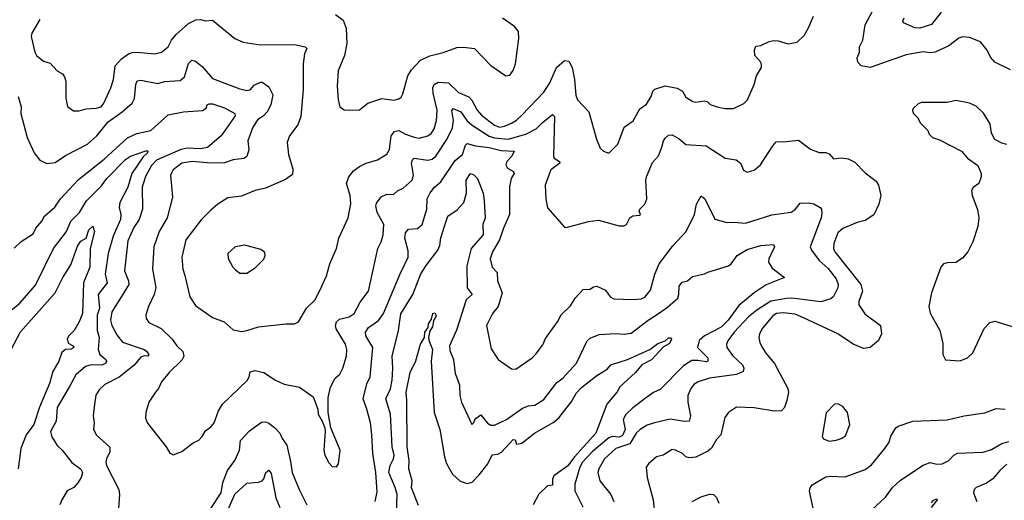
# Model space of a CAD drawing. Extents: x 1246230 to 1426786, y 660032 to 763141.
# Tile 319 of 566: x 1342826 to 1348590, y 704211 to 707024. Entities that reach past the tile are written whole.
import ezdxf

# ---------------------------------------------------------------- set-up
doc = ezdxf.new("R2010")
doc.units = 0

msp = doc.modelspace()

# ---------------------------------------------------------------- linework, layer by layer
at = {"layer": '0CON10XD'}
for points in [[(1342944.4, 707025), (1342897.1, 706945), (1342894.4, 706925), (1342914.4, 706835), (1342925.7, 706815), (1342965, 706781.4), (1343005, 706769.2), (1343045, 706725.7), (1343076.5, 706706.5), (1343089.5, 706689.5), (1343097.1, 706665), (1343095.9, 706564.1), (1343105.8, 706515.8), (1343140.9, 706490.9), (1343175, 706490), (1343215, 706502.8), (1343275, 706506.6), (1343302.9, 706515), (1343319, 706535), (1343359.2, 706625), (1343375.4, 706675), (1343385.4, 706754.6), (1343421.9, 706795), (1343464.2, 706825), (1343485, 706831.5), (1343515, 706834.6), (1343615, 706823.8), (1343655.9, 706834.1), (1343694.6, 706865.4), (1343715.3, 706904.7), (1343742.1, 706937.9), (1343815, 707002.5), (1343856.7, 707023.3), (1343885, 707025.5), (1343915, 707018.1), (1343955, 707021.4), (1344084.8, 706914.8), (1344135, 706893.5), (1344235, 706877.7), (1344435, 706879.3), (1344497.5, 706865), (1344506.2, 706855), (1344493.3, 706825), (1344485.5, 706765), (1344486.2, 706615), (1344473, 706457), (1344455, 706408), (1344406.3, 706343.7), (1344391.9, 706305), (1344400.6, 706235), (1344425, 706150), (1344422.7, 706117.3), (1344381.4, 706088.6), (1344265, 706038.9), (1344205.6, 706024.4), (1344125, 705991.4), (1344045, 705982.5), (1343985.5, 705944.5), (1343945, 705909.2), (1343888, 705852), (1343798.5, 705735), (1343775.5, 705635), (1343780.5, 705565), (1343792.5, 705527.5), (1343822.6, 705402.6), (1343855, 705352.5), (1343955, 705280.8), (1344023.3, 705255), (1344075, 705209.2), (1344125, 705199.2)], [(1344125, 705199.2), (1344155, 705204.3), (1344225, 705227.5), (1344385, 705243.8), (1344435, 705243.3), (1344457.5, 705255), (1344505, 705336.7), (1344556.2, 705385), (1344595.6, 705464.4), (1344623.1, 705525), (1344641.9, 705595), (1344680, 705685), (1344693.6, 705746.4), (1344749.2, 705865), (1344763.9, 705946.1), (1344760, 705995), (1344739.4, 706065), (1344753.1, 706105), (1344780.9, 706139.1), (1344815.9, 706164.1), (1344855, 706183.6), (1344921.2, 706205), (1344975, 706236.9), (1344991.5, 706265), (1345000.3, 706345), (1345019.7, 706370.3), (1345045.2, 706375.2), (1345085, 706353.5), (1345135, 706336.6), (1345165, 706330.7), (1345215, 706343.8), (1345235, 706357.8), (1345252, 706385), (1345265.8, 706434.2), (1345270.8, 706495), (1345246.4, 706595), (1345244.7, 706625), (1345252.5, 706645), (1345275, 706658.5), (1345335.4, 706655.4), (1345395, 706597.5), (1345455, 706572.5), (1345473.5, 706553.5), (1345503.8, 706495), (1345528.8, 706465), (1345605, 706407.1), (1345635, 706395.8), (1345665, 706400.8), (1345705, 706418), (1345735, 706435.4), (1345766.5, 706465), (1345895, 706599.4), (1345929.6, 706655), (1345967.9, 706745), (1346015, 706784.4), (1346041.5, 706781.5), (1346060.9, 706745), (1346074.6, 706675), (1346082.3, 706582.3), (1346091.2, 706555), (1346157.1, 706485), (1346202.5, 706325), (1346225, 706272.5), (1346243.9, 706253.9), (1346275, 706243.3), (1346327.3, 706295), (1346363.9, 706396.1), (1346418.1, 706431.9), (1346457.2, 706502.8), (1346495, 706530.5), (1346522.5, 706575), (1346532.9, 706605), (1346545, 706617.1), (1346605, 706638), (1346675, 706624.3), (1346705.4, 706605.4), (1346725, 706571.2), (1346766.7, 706545), (1346785, 706541.5), (1346835, 706549.6), (1346850, 706545), (1346868.3, 706528.3), (1346915, 706511.4), (1346955.9, 706504.1), (1347005, 706504.3), (1347065, 706532.9), (1347085.5, 706554.5), (1347126, 706645), (1347138.8, 706695), (1347168, 706745), (1347169.2, 706759.2), (1347163.8, 706775), (1347128.8, 706815), (1347127.5, 706845), (1347135, 706870), (1347165, 706873.3), (1347213, 706897), (1347238.3, 706901.7), (1347265, 706901.2), (1347325, 706883.8), (1347377.3, 706892.7), (1347417.9, 706932.1), (1347442.7, 706977.3), (1347472, 707045)], [(1344675.5, 707055.5), (1344720.7, 707020.7), (1344737.5, 706975), (1344740.6, 706885), (1344727.8, 706815), (1344691.4, 706725), (1344684.3, 706635), (1344690, 706555), (1344701.2, 706515), (1344726.1, 706496.1), (1344755, 706493.8)], [(1344755, 706493.8), (1344815, 706497.5), (1344865, 706535.8), (1344947, 706563), (1345016.8, 706553.2), (1345045, 706560.8), (1345058.9, 706571.1), (1345069.7, 706590.3), (1345098.1, 706695), (1345120, 706730), (1345172.2, 706787.8), (1345227.6, 706812.4), (1345305, 706831.5), (1345385, 706861.1), (1345423.2, 706863.2), (1345488.8, 706855), (1345585, 706755.7), (1345672.5, 706695), (1345695, 706700), (1345715, 706727.5), (1345728.8, 706765), (1345748.8, 706915), (1345746.7, 706955), (1345723.3, 706985), (1345653.1, 707033.1)], [(1348625, 706731.4), (1348534, 706775), (1348508, 706805), (1348490, 706845), (1348451.2, 706895), (1348385, 706920.6), (1348345.7, 706924.3), (1348323.4, 706916.6), (1348265, 706870.6), (1348185, 706834), (1348155, 706830), (1348115, 706835.7), (1348015, 706818.8), (1347805, 706744), (1347752.5, 706755), (1347732.5, 706775), (1347728.3, 706801.7), (1347741.2, 706835), (1347742, 706865), (1347761.2, 706905), (1347775.6, 706995), (1347817.3, 707075)], [(1348220.8, 707069.2), (1348163.8, 706996.2), (1348095, 706973.8), (1348065, 706977.3), (1348000, 707005), (1347994.8, 707014.8), (1348004.1, 707035.9)], [(1342816.7, 706575), (1342834.4, 706515), (1342832.2, 706475), (1342870, 706335), (1342911.4, 706245), (1342945, 706201.2), (1342985, 706182), (1343035, 706189.4), (1343095, 706229.1), (1343222.5, 706295), (1343277.8, 706345), (1343344.3, 706425.7), (1343426.7, 706485), (1343485, 706535.7), (1343497.6, 706562.4), (1343505.4, 706645), (1343515, 706665.6), (1343535, 706669.6), (1343635, 706650.5), (1343675, 706662.2), (1343765, 706667.5), (1343790.2, 706689.8), (1343815, 706768), (1343835, 706787.1), (1343855, 706780.6), (1343895, 706750), (1343955, 706680), (1344115, 706619.6), (1344155, 706610.6), (1344175, 706614.2), (1344199.5, 706640.5), (1344235, 706658.9), (1344245, 706658.1), (1344285, 706631.4), (1344307.9, 706585), (1344296.7, 706525), (1344275, 706484.5), (1344251.1, 706458.9), (1344220.6, 706439.4), (1344191.8, 706395), (1344161.1, 706315), (1344167.1, 706262.9), (1344156.5, 706223.5), (1344138.9, 706211.1), (1344075, 706204.5), (1344025, 706186.4), (1343945.2, 706185.2), (1343835.9, 706194.1), (1343775, 706185.5), (1343724.4, 706145), (1343708.6, 706115), (1343721.8, 705985), (1343689.3, 705865), (1343643.6, 705785), (1343612.1, 705695), (1343604.6, 705565), (1343623.5, 705455), (1343614.5, 705415), (1343580, 705345), (1343564.4, 705294.4), (1343567.5, 705275), (1343583, 705253), (1343655, 705217.8), (1343718.6, 705155), (1343746.4, 705116.4), (1343781.8, 705081.8), (1343788, 705055), (1343775, 705031.9), (1343700.8, 704959.2), (1343655.8, 704905), (1343639.2, 704865), (1343621.9, 704845), (1343581.5, 704785), (1343564.2, 704725), (1343563, 704693), (1343575, 704663.3), (1343684.2, 704525), (1343705, 704487.5), (1343725, 704476.7), (1343775, 704496.7), (1343841.3, 704548.7), (1343875, 704564.2), (1343895, 704584), (1343915, 704618), (1343945, 704640.8), (1343964.3, 704665), (1343990.9, 704735), (1344013.6, 704775), (1344157.3, 704912.7), (1344170.4, 704935), (1344175, 704963.3), (1344205, 704970.8), (1344255, 704959.2), (1344324, 704914), (1344375, 704891.5), (1344464.4, 704874.4), (1344545, 704816.7), (1344571.2, 704745), (1344573.8, 704715), (1344597.5, 704675), (1344612.5, 704635), (1344613.8, 704615), (1344607.5, 704505), (1344612.9, 704475), (1344635, 704430), (1344655, 704410), (1344681.7, 704408.3), (1344692.5, 704425), (1344701.9, 704505), (1344646.7, 704635), (1344631.2, 704725), (1344632.3, 704812.3), (1344645, 704873.3), (1344673.4, 704926.6), (1344700.5, 704949.5), (1344718.1, 704985), (1344738.5, 705055), (1344740.9, 705095), (1344733.8, 705125), (1344678.2, 705215), (1344674, 705235), (1344681.5, 705255), (1344698.5, 705271.5), (1344755, 705284.7), (1344784.5, 705305), (1344818.6, 705371.4), (1344868.5, 705435), (1344923.5, 705685), (1344942.9, 705725), (1344953.3, 705765), (1344957, 705825), (1344918.7, 705895), (1344911.5, 705935), (1344915, 705950), (1344942.3, 705987.7), (1344975, 706002.2), (1345015, 706001.4), (1345037.9, 706022.1), (1345071.1, 706038.9), (1345123.1, 706085), (1345131.2, 706115), (1345120.4, 706185), (1345125, 706204), (1345135, 706214.4), (1345215, 706201.8), (1345241.7, 706208.3), (1345261.5, 706225), (1345326.8, 706323.2), (1345359.3, 706390.7), (1345366, 706435), (1345356.6, 706493.4), (1345364.3, 706505), (1345409.4, 706485), (1345443.5, 706433.5), (1345475, 706406.1), (1345575, 706341.7), (1345605, 706331.9), (1345685, 706324.8), (1345788.6, 706355), (1345848.8, 706385), (1345885, 706420.4), (1345945, 706468.6), (1345956.9, 706456.9), (1345950.6, 706225), (1345953.9, 706213.9), (1345985.6, 706195), (1345988.2, 706185), (1345935.6, 706145), (1345930.5, 706135), (1345902.5, 706055), (1345905.8, 705975), (1345915, 705922.5), (1346015, 705810), (1346025, 705808), (1346155, 705843.3), (1346215, 705850.8), (1346335, 705817.5), (1346363, 705817), (1346377.5, 705825), (1346397.5, 705865), (1346415, 705876.7), (1346455, 705880), (1346460, 705885), (1346452.5, 705905), (1346456.7, 705915), (1346485.7, 705944.3), (1346497.5, 705975), (1346490.9, 706085), (1346494.5, 706105), (1346530.7, 706189.3), (1346565, 706226.7), (1346585, 706277.5), (1346594.3, 706315), (1346605, 706331.2), (1346625, 706348), (1346645, 706350), (1346686.7, 706326.7), (1346725, 706294.5), (1346845, 706286.5), (1346955, 706212.9), (1347020, 706205), (1347046.2, 706185), (1347063.2, 706143.2), (1347085, 706131.2), (1347125, 706143.8), (1347162.5, 706175), (1347235, 706286.2), (1347255, 706308.8), (1347265, 706311.2), (1347295, 706308.8), (1347385, 706320), (1347456.1, 706266.1), (1347505, 706246.7), (1347545, 706246.2), (1347565, 706240), (1347590, 706210), (1347635, 706216.7), (1347675, 706210), (1347715, 706191.2), (1347775, 706128), (1347839.7, 706079.7), (1347852.9, 706055), (1347866.4, 705995), (1347855.5, 705945), (1347825, 705881.9), (1347775, 705849.6), (1347727.4, 705837.4), (1347645, 705802.1), (1347615, 705776.4), (1347590.9, 705715), (1347590.3, 705685), (1347596.8, 705665), (1347749.3, 705475), (1347760.5, 705435), (1347739, 705375), (1347738.9, 705355), (1347773.7, 705303.7), (1347865.7, 705235), (1347871.2, 705185), (1347853.9, 705146.1), (1347805, 705106.7), (1347765, 705100), (1347705.8, 705125.8), (1347615.5, 705185.5), (1347415, 705280), (1347365, 705300.9), (1347295, 705308.9), (1347255.3, 705304.7), (1347235, 705291.8), (1347175, 705218.1), (1347157.1, 705185), (1347153.6, 705165), (1347158.5, 705135), (1347170.2, 705110.2), (1347193.4, 705073.4), (1347245, 705012.9), (1347322.9, 704865), (1347325.6, 704845), (1347316.9, 704795), (1347302.9, 704755), (1347285, 704735.7), (1347245, 704732.7), (1347125, 704752.2), (1347022.7, 704757.3), (1346976.2, 704725), (1346954.5, 704695.5), (1346930.8, 704595), (1346905, 704568), (1346875, 704515.8), (1346855, 704499.5), (1346785, 704463.3), (1346745, 704460), (1346725, 704466.7), (1346706.7, 704485), (1346665, 704505.7), (1346645, 704508.6), (1346593.4, 704476.6), (1346554, 704465), (1346506.2, 704425), (1346493.3, 704405), (1346498.8, 704345), (1346534.4, 704215), (1346545, 704120)], [(1342795, 705687.5), (1342834.2, 705725.8), (1342905, 705770), (1342920, 705805), (1342956, 705845), (1342970.8, 705875), (1343032.2, 705927.8), (1343064.5, 705975), (1343170.1, 706089.9), (1343321.3, 706208.7), (1343457.6, 706332.4), (1343511.2, 706358.8), (1343595, 706375.4), (1343695, 706467.5), (1343785, 706484), (1343897.3, 706492.7), (1343917.1, 706507.1), (1343924.5, 706525), (1343935, 706532.7), (1343955, 706531.8), (1344025, 706507.7), (1344085, 706475.8), (1344088, 706462), (1344005.3, 706344.7), (1343925, 706275.4), (1343885, 706268.3), (1343805, 706272.2), (1343765, 706262.9), (1343627.6, 706202.4), (1343598.4, 706171.6), (1343563.7, 706106.3), (1343543.1, 706045), (1343545.4, 705915), (1343525.3, 705855), (1343495, 705808.1), (1343460.1, 705729.9), (1343440, 705555), (1343463.5, 705495), (1343464.5, 705475), (1343422.7, 705405), (1343365.3, 705315), (1343357.3, 705265), (1343365.4, 705235), (1343395, 705180.6), (1343427.3, 705137.3), (1343555, 705093.8), (1343569.4, 705085), (1343582.5, 705065), (1343576.7, 705055), (1343555, 705057.7), (1343535, 705049.2), (1343495, 705000.2), (1343408.4, 704931.6), (1343325, 704888.5), (1343291.5, 704858.5), (1343273.1, 704826.9), (1343263.5, 704775), (1343255.6, 704705), (1343261.9, 704665), (1343257.6, 704627.6), (1343274, 704595), (1343353.1, 704523.1), (1343354.5, 704495), (1343333.6, 704455), (1343330.4, 704435), (1343335.4, 704415), (1343407.1, 704275), (1343410.6, 704245), (1343404.2, 704165)], [(1348605, 706293.8), (1348575, 706301.2), (1348535, 706323.8), (1348515, 706360), (1348506.2, 706415), (1348467.3, 706477.3), (1348425, 706518), (1348385, 706536), (1348305, 706551.2), (1348255, 706540), (1348105, 706540), (1348085, 706531.2), (1348056.7, 706505), (1348052.5, 706495), (1348056.4, 706476.4), (1348081.7, 706451.7), (1348099.5, 706419.5), (1348142.5, 706375), (1348150, 706355), (1348170, 706335), (1348210.7, 706320.7), (1348340, 706255), (1348374.3, 706214.3), (1348435, 706170), (1348453.8, 706125), (1348453.8, 706105), (1348440, 706065), (1348408.3, 706041.7), (1348396.7, 706025), (1348401.2, 705995), (1348432.7, 705912.7), (1348440.5, 705865), (1348434.5, 705814.5), (1348405, 705724.5), (1348376.7, 705665), (1348345, 705628.1), (1348305, 705604.1), (1348255, 705600.3), (1348233.7, 705596.3), (1348218.8, 705575), (1348163.8, 705425), (1348147.2, 705345), (1348155, 705306), (1348212.9, 705205), (1348229.5, 705129.5), (1348230, 705065), (1348245, 705033.8), (1348331.7, 705028.3), (1348374.1, 705045.9), (1348406, 705075), (1348472.5, 705217.5), (1348505, 705252.5), (1348535, 705260), (1348655, 705222)], [(1344906.2, 704205), (1344918.2, 704261.8), (1344910.4, 704375), (1344893.1, 704485), (1344888.5, 704595), (1344878.9, 704665), (1344859.2, 704745), (1344837.1, 704805), (1344857.4, 704892.6), (1344877.7, 704935), (1344892.5, 705105), (1344852.5, 705175), (1344850.9, 705195), (1344867.8, 705222.2), (1344926.6, 705263.4), (1344955.6, 705304.4), (1345052.6, 705537.4), (1345099.6, 705635), (1345101.2, 705671.2), (1345080, 705745), (1345083.8, 705776.2), (1345102.7, 705797.3), (1345155, 705801.5), (1345183.1, 705825), (1345208.7, 705915), (1345211.6, 705975), (1345228.6, 706011.4), (1345255, 706044.3), (1345291.5, 706075), (1345375, 706200.6), (1345417.9, 706235), (1345435, 706289.2), (1345445, 706299.6), (1345495, 706285.8), (1345575, 706277.1), (1345645, 706257.8), (1345721.4, 706255), (1345707.8, 706225), (1345678.2, 706195), (1345672.1, 706175), (1345680.9, 706155), (1345715.9, 706135.9), (1345720.4, 706125), (1345703.1, 706095), (1345693.5, 706046.5), (1345694.1, 705885), (1345658, 705805), (1345634.7, 705735.3), (1345594.3, 705665), (1345580.6, 705625), (1345592, 705575), (1345620.6, 705545), (1345622.5, 705495), (1345650, 705425), (1345628, 705345), (1345593.8, 705305), (1345558, 705235), (1345587, 705097), (1345626.2, 705036.2), (1345705, 704981.2), (1345730.5, 704979.5), (1345826, 705045), (1345845.7, 705065), (1345888.8, 705121.2), (1345905, 705158.8), (1345973.8, 705255), (1345995, 705296.7), (1346051.2, 705348.8), (1346077.5, 705395), (1346124.3, 705445.7), (1346165, 705446.2), (1346185, 705461.2), (1346205, 705463.8), (1346255, 705441.2), (1346281.7, 705401.7), (1346305, 705391.4), (1346414.3, 705385.7), (1346465, 705390), (1346485, 705400), (1346518.8, 705441.2), (1346543.8, 705535), (1346570.4, 705595), (1346649.2, 705700.8), (1346727.5, 705785), (1346775.5, 705884.5), (1346787.8, 705945), (1346815, 705993.3), (1346837.7, 705975), (1346895, 705856.9), (1346965, 705836.7), (1347005, 705840), (1347075, 705833.8), (1347228.5, 705881.5), (1347341.4, 705898.6), (1347365, 705912.5), (1347395, 705950), (1347445, 705952.9), (1347475, 705946.9), (1347512, 705925), (1347519.2, 705915), (1347521.2, 705891.2), (1347517.3, 705865), (1347453.8, 705695), (1347460.5, 705675), (1347505, 705615.6), (1347558.3, 705568.3), (1347605, 705506.7), (1347616.9, 705475), (1347615.8, 705455), (1347590.8, 705405), (1347575, 705390), (1347515, 705372.3), (1347345, 705395.2), (1347315, 705393.3), (1347223.7, 705376.3), (1347142, 705325), (1347092.1, 705285), (1347008.8, 705195), (1346971.8, 705145), (1346963.9, 705125), (1346966.2, 705105), (1346998.5, 705058.5), (1347057.1, 705005), (1347065.6, 704984.4), (1347062, 704965), (1347021.9, 704948.1), (1346864.2, 704925.8), (1346798, 704905), (1346775, 704891.1), (1346754.6, 704865), (1346738.2, 704825), (1346737.9, 704785), (1346753.5, 704705), (1346744.4, 704675.6), (1346717.2, 704672.8), (1346633.8, 704686.2), (1346542, 704665), (1346499.1, 704650.9), (1346458.6, 704625), (1346435, 704604.5), (1346397.8, 704542.2), (1346315.5, 704515), (1346248.9, 704455), (1346215.6, 704395), (1346211.1, 704375), (1346221.2, 704325), (1346286.5, 704245), (1346304.5, 704205)], [(1342782.2, 705327.8), (1342828.1, 705365), (1342919.7, 705470.3), (1343025, 705684.4), (1343100, 705785), (1343126.5, 705845), (1343177.2, 705895), (1343217.9, 705965), (1343305, 706050.9), (1343337.2, 706095), (1343445, 706206.1), (1343475, 706225.2), (1343565, 706257.3), (1343576.2, 706256.2), (1343573.6, 706245), (1343548.6, 706221.4), (1343483.8, 706125), (1343458.8, 706045), (1343412.2, 705955), (1343408.6, 705925), (1343417.5, 705885), (1343415.6, 705855), (1343372.9, 705757.1), (1343344.3, 705655), (1343327.1, 705535), (1343337.6, 705485), (1343285.3, 705415), (1343293.8, 705335), (1343280.3, 705295), (1343280, 705205), (1343292.5, 705165), (1343286.7, 705095), (1343295.3, 705065), (1343330.4, 705035), (1343334.6, 705025), (1343330, 705015), (1343306.9, 705003.1), (1343245, 705004.2), (1343211.4, 704995), (1343154.3, 704945.7), (1343117.5, 704877.5), (1343046.7, 704755), (1343039.2, 704675), (1343006.7, 704615), (1343015, 704582), (1343045, 704531.4), (1343075.4, 704505.4), (1343131.9, 704431.9), (1343184.5, 704394.5), (1343194.3, 704375), (1343186.7, 704345), (1343166.6, 704313.4), (1343144.1, 704285.9), (1343105, 704266), (1343072.5, 704215), (1343061.4, 704185)], [(1345032, 704135), (1345036.2, 704245), (1345025, 704286.5), (1344986.5, 704375), (1344994.8, 704415), (1345014.7, 704455), (1345017.8, 704475), (1345006.9, 704525), (1344997.6, 704715), (1344970, 704805), (1344996.3, 704863.7), (1345007.5, 704915), (1345011.4, 704985), (1345005.7, 705055), (1345044.2, 705205), (1345057.2, 705302.8), (1345127.1, 705415), (1345175, 705537.5), (1345205, 705586.5), (1345274.3, 705675), (1345286.5, 705703.5), (1345292.2, 705747.8), (1345312.7, 705815), (1345333.3, 705875), (1345388, 705912), (1345425.8, 705954.2), (1345441.9, 706008.1), (1345440.4, 706085), (1345465, 706123.3), (1345485, 706116.7), (1345506.7, 706095), (1345538.3, 706008.3), (1345545.9, 705965), (1345551.5, 705865), (1345537.9, 705825), (1345538.9, 705765), (1345469.2, 705685), (1345443.4, 705583.4), (1345446.5, 705455), (1345474, 705415), (1345440, 705385), (1345382.9, 705207.1), (1345342.9, 705115), (1345345, 705088.8), (1345365.4, 705035), (1345375.9, 704954.1), (1345392, 704908), (1345400.8, 704885), (1345403.3, 704825), (1345412.9, 704785), (1345473.3, 704655), (1345485, 704666.7), (1345491.6, 704688.4), (1345525, 704711.9), (1345565, 704662.7), (1345585, 704650.4), (1345605, 704650.4), (1345675.6, 704685), (1345769.5, 704750.5), (1345805, 704764.8), (1345842.3, 704767.7), (1345895, 704801.4), (1345969.9, 704900.1), (1346005, 704925.5), (1346084.6, 705015), (1346148.1, 705145), (1346165, 705161.1), (1346218.6, 705181.4), (1346315, 705187.7), (1346365, 705182.9), (1346405, 705188.8), (1346504.5, 705265.5), (1346571.3, 705308.7), (1346618.7, 705341.3), (1346677.8, 705395), (1346684.5, 705415), (1346686.9, 705465), (1346705, 705488.8), (1346734.4, 705495.6), (1346765, 705521.2), (1346834.1, 705535.9), (1346855, 705547.5), (1346975, 705583.1), (1346990, 705595), (1347026, 705645), (1347085, 705678.5), (1347165, 705702.7), (1347239.2, 705709.2), (1347244, 705695), (1347211.4, 705625), (1347208.8, 705605), (1347230, 705570), (1347303.8, 705515), (1347195, 705472.7), (1347125, 705425.5), (1347035, 705351.5), (1346973.9, 705266.1), (1346933.3, 705225), (1346835, 705173.8), (1346803.1, 705146.9), (1346793.3, 705105), (1346855, 705045.8), (1346855.1, 705024.9), (1346845, 705021), (1346795, 705030.1), (1346760.4, 705029.6), (1346712.4, 704997.6), (1346575, 704859.4), (1346537, 704843), (1346495, 704813.5), (1346415, 704751.9), (1346375, 704712.7), (1346358.4, 704685), (1346371, 704625), (1346355, 704590.8), (1346335, 704580.8), (1346295, 704584.3), (1346275, 704576.6), (1346177.1, 704495), (1346121.2, 704435), (1346105.2, 704404.8), (1346076.1, 704305), (1346076, 704266), (1346122.4, 704172.4)], [(1342777.1, 705095), (1342831.9, 705198.1), (1343034, 705425), (1343078.2, 705515), (1343125, 705590), (1343165, 705698.8), (1343185, 705728), (1343215, 705746.2), (1343230.8, 705795), (1343255, 705816), (1343265.3, 705785.3), (1343238.8, 705685), (1343237.9, 705575), (1343199.5, 705485), (1343193.3, 705305), (1343175.5, 705255), (1343145.5, 705205), (1343114.4, 705175), (1343105, 705156.7), (1343110.4, 705130.4), (1343139.2, 705115), (1343142.5, 705105), (1343125, 705096.7), (1343095, 705094.5), (1343073.3, 705076.7), (1343054.6, 705025), (1343020, 704965), (1343000.7, 704895), (1342943.1, 704756.9), (1342908.6, 704655), (1342864.7, 704595), (1342832.2, 704515), (1342817.5, 704395)], [(1344155, 705541.2), (1344205, 705571.2), (1344255, 705623.3), (1344263.8, 705645), (1344261.7, 705661.7), (1344238.8, 705678.8), (1344145, 705705.6), (1344087.5, 705695), (1344044.4, 705655.6), (1344046.1, 705626.1), (1344073.8, 705575), (1344089.5, 705559.5), (1344115, 705541.2), (1344155, 705541.2)], [(1345161, 704181), (1345119.6, 704285), (1345124.6, 704325), (1345103.9, 704395), (1345106.2, 704445), (1345093.7, 704525), (1345093.2, 704795), (1345087.7, 704845), (1345111.2, 704958.8), (1345145, 705028), (1345173.1, 705125), (1345195.8, 705165), (1345197.5, 705195), (1345217.7, 705222.3), (1345218.6, 705245), (1345237.7, 705272.3), (1345244.5, 705305), (1345258, 705308), (1345265, 705290), (1345248.6, 705261.4), (1345243, 705227), (1345227.1, 705202.9), (1345220, 705165), (1345223.5, 705143.5), (1345242.6, 705095), (1345234, 705025), (1345251.9, 704725), (1345286.5, 704626.5), (1345313.5, 704465), (1345325, 704427.1), (1345360, 704365), (1345405, 704323.8), (1345445, 704310.8), (1345475, 704317.5), (1345518.4, 704361.6), (1345567.3, 704425), (1345592.1, 704477.9), (1345625, 704480.9), (1345646.9, 704493.1), (1345715, 704567.8), (1345726, 704565), (1345735, 704540.8), (1345765, 704545.6), (1345839.4, 704605), (1345952.2, 704667.8), (1345984, 704696), (1346022.3, 704747.7), (1346055, 704786.2), (1346085, 704840.8), (1346115, 704872.5), (1346205, 704941.8), (1346265, 704978.2), (1346286.4, 705003.6), (1346385, 705035.4), (1346515, 705093.8), (1346561.6, 705128.4), (1346605, 705145.6), (1346625, 705162.5), (1346635, 705163.1), (1346642.2, 705155), (1346630.8, 705129.2), (1346595, 705110.4), (1346525, 705032.7), (1346468.9, 705005), (1346430.9, 704959.1), (1346340, 704875), (1346323.6, 704846.4), (1346262.5, 704775), (1346199.6, 704605), (1346074.2, 704465.8), (1346035, 704413.8), (1345953.8, 704355), (1345945.9, 704335), (1345945, 704300), (1345915, 704295.6), (1345865, 704246.7), (1345831.9, 704185)], [(1347565, 704558), (1347605, 704562.5), (1347635, 704572.5), (1347660.3, 704589.7), (1347685.6, 704655), (1347672, 704725), (1347645, 704761.2), (1347615, 704776.2), (1347595, 704773.3), (1347547, 704723), (1347523.3, 704585), (1347531.7, 704571.7), (1347565, 704558)], [(1347470, 704165), (1347448.8, 704265), (1347452.9, 704285), (1347465, 704301.1), (1347545, 704348), (1347575, 704352), (1347657.9, 704347.9), (1347775, 704391.9), (1347811.4, 704418.6), (1347890.8, 704515), (1347915, 704552.5), (1347925, 704587.5), (1347953.8, 704635), (1347967.5, 704645), (1348055, 704674), (1348255, 704682.9), (1348354.1, 704705.9), (1348475, 704722.5), (1348541.1, 704748.9), (1348595, 704745.6)], [(1343945, 704164), (1344004.8, 704255.2), (1344015.2, 704314.8), (1344043.6, 704385), (1344085, 704444.3), (1344112.5, 704505), (1344118.9, 704561.1), (1344172.2, 704617.8), (1344241.7, 704668.3), (1344265, 704670), (1344285, 704662.5), (1344318.3, 704638.3), (1344348.6, 704605), (1344362.4, 704572.4), (1344390.8, 704535), (1344410.6, 704439.4), (1344421.1, 704375), (1344461.5, 704275), (1344507.1, 704185)], [(1348574.2, 704544.2), (1348615.3, 704555.3)], [(1347814.3, 704155), (1347895, 704228.9), (1347935, 704285.5), (1347981.5, 704328.5), (1348115, 704416.2), (1348155, 704431.9), (1348195, 704423.5), (1348225, 704425.6), (1348264, 704445), (1348294.1, 704475.9), (1348315, 704488.2), (1348465, 704493.9), (1348515, 704509.2), (1348574.2, 704544.2)], [(1344012.2, 704077.8), (1344085, 704246.5), (1344155, 704311.2), (1344225, 704318.2), (1344245, 704325.5), (1344255, 704337.1), (1344267.9, 704375), (1344285, 704388.2), (1344298, 704368), (1344325.3, 704225.3), (1344349.6, 704169.6)], [(1348605, 704422.1), (1348565, 704388.1), (1348522.9, 704337.1), (1348485, 704312.7), (1348425, 704286.5), (1348413.1, 704275), (1348408.9, 704255), (1348428.6, 704205)], [(1346763.3, 704205), (1346815, 704231.4), (1346865, 704247.5), (1346886.7, 704245), (1346905, 704228.8), (1346919.4, 704195)], [(1348163.6, 704196.4), (1348175, 704212.5), (1348195, 704220), (1348196.7, 704215), (1348160.6, 704169.4)]]:
    msp.add_lwpolyline(points, dxfattribs=at)

doc.saveas('drawing.dxf')
